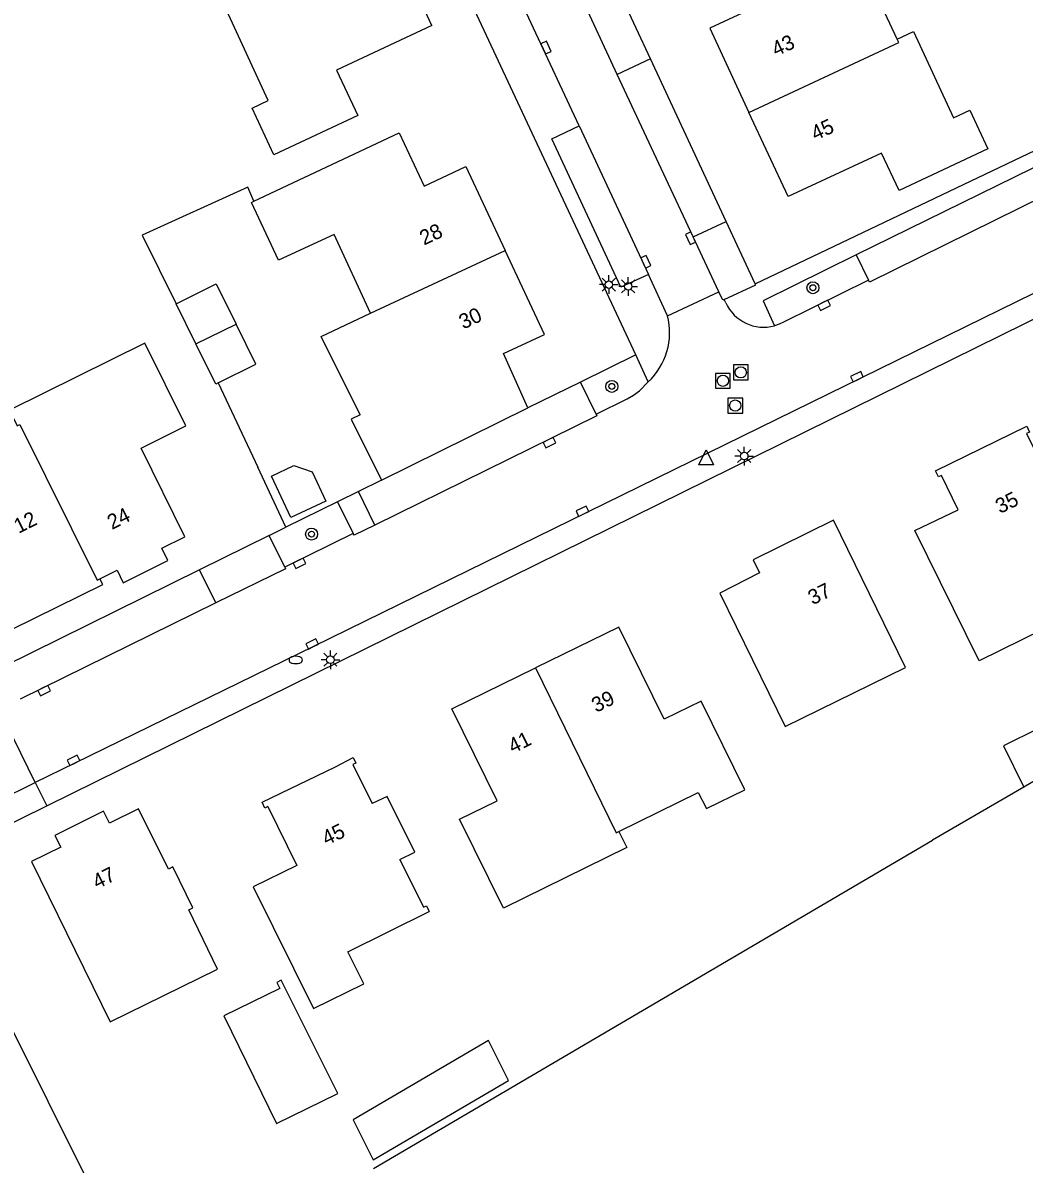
# Model space of a CAD drawing. Extents: x 135999 to 138000, y 396000 to 398501.
# Drawn here: x 137373.3 to 137440.3, y 398327 to 398403.5 of the extents above; entities that cross this region are included whole.
import ezdxf

# ---------------------------------------------------------------- set-up
doc = ezdxf.new("R2010")
doc.units = 0
for name, color, linetype in [('gg-afsc-erfafscheiding', 7, 'Continuous'), ('gg-afsc-hekwerk', 7, 'Continuous'), ('gg-afsc-muur', 7, 'Continuous'), ('gg-anno-huisnummerreeks BGT', 7, 'Continuous'), ('gg-bbg-bijgebouw', 7, 'Continuous'), ('gg-bbg-gedigitaliseerde bijgebouw', 7, 'Continuous'), ('gg-bbg-hoofdgebouw', 7, 'Continuous'), ('gg-bbg-luifel en loopbrug', 7, 'Continuous'), ('gg-bbg-tussenscheiding', 7, 'Continuous'), ('gg-knt-verharding', 7, 'Continuous'), ('gg-knt-verharding nz', 7, 'Continuous'), ('gt-grn-weggrens', 7, 'Continuous'), ('gt-symb-boom', 7, 'Continuous'), ('gt-symb-brandkraan', 7, 'Continuous'), ('gt-symb-kolk', 7, 'Continuous'), ('gt-symb-lichtmast', 7, 'Continuous'), ('gt-symb-rioolschacht', 7, 'Continuous'), ('gt-symb-waterafsluiter', 7, 'Continuous')]:
    doc.layers.add(name, color=color, linetype=linetype)

# ---------------------------------------------------------------- blocks, each defined once
blk = doc.blocks.new('gt0-LMAST')
at = {"layer": 'gt-symb-lichtmast'}
for p, q in [((-0.182, 0.173), (-0.447, 0.438)), ((-0.005, 0.246), (-0.005, 0.621)), ((0.172, 0.173), (0.437, 0.438)), ((-0.255, -0.004), (-0.63, -0.004)), ((-0.182, -0.181), (-0.447, -0.446)), ((-0.005, -0.254), (-0.005, -0.629)), ((0.437, -0.446), (0.172, -0.181)), ((0.245, -0.004), (0.62, -0.004))]:
    blk.add_line(p, q, dxfattribs=at)
blk.add_circle((-0.005, -0.004), 0.25, dxfattribs=at)
blk = doc.blocks.new('gt0-KOLK')
at = {"layer": 'gt-symb-kolk'}
blk.add_lwpolyline([(0, 0), (0.375, 0), (0.375, 0.4), (-0.375, 0.4), (-0.375, 0), (0, 0)], dxfattribs=at)
blk = doc.blocks.new('gt0-RS')
at = {"layer": 'gt-symb-rioolschacht'}
blk.add_lwpolyline([(-0.5, -0.5), (0.5, -0.5), (0.5, 0.5), (-0.5, 0.5)], close=True, dxfattribs=at)
blk.add_circle((0, 0), 0.375, dxfattribs=at)
blk = doc.blocks.new('gt0-BOOM')
at = {"layer": 'gt-symb-boom'}
for radius in [0.4, 0.2]:
    blk.add_circle((0, 0), radius, dxfattribs=at)
blk = doc.blocks.new('gt0-BR')
at = {"layer": 'gt-symb-brandkraan'}
for centre, radius, start, end in [((-0.244, 0), 0.206, 107.56694, 252.43307), ((0.599, -2.664), 3, 106.89205, 107.56694), ((0, -0.691), 0.938, 73.10799, 106.89205), ((-0.599, -2.664), 3, 72.43309, 73.10799), ((0.244, 0), 0.206, 287.56695, 72.43309), ((0.599, 2.664), 3, 252.43307, 253.10797), ((0, 0.691), 0.938, 253.10797, 286.89206), ((-0.599, 2.664), 3, 286.89206, 287.56695)]:
    blk.add_arc(centre, radius, start, end, dxfattribs=at)
blk = doc.blocks.new('gt0-WAFSL')
at = {"layer": 'gt-symb-waterafsluiter'}
for p, q in [((-0.5, -0.333), (0, 0.667)), ((0, 0.667), (0.5, -0.333)), ((0.5, -0.333), (-0.5, -0.333))]:
    blk.add_line(p, q, dxfattribs=at)

msp = doc.modelspace()

# ---------------------------------------------------------------- linework, layer by layer
at = {"layer": 'gg-afsc-erfafscheiding'}
for p, q in [((137390.892, 398369.678), (137388.997, 398373.703)), ((137397.299, 398372.837), (137395.739, 398372.068)), ((137395.739, 398372.068), (137394.351, 398371.383)), ((137394.351, 398371.383), (137390.892, 398369.678))]:
    msp.add_line(p, q, dxfattribs=at)
msp.add_lwpolyline([(137388.742, 398391.527), (137388.338, 398392.472), (137381.266, 398389.259), (137383.527, 398384.656)], dxfattribs=at)
at = {"layer": 'gg-afsc-hekwerk'}
msp.add_line((137396.76, 398326.72), (137434.21, 398348.71), dxfattribs=at)
at = {"layer": 'gg-afsc-muur'}
for p, q in [((137386.344, 398379.358), (137388.997, 398373.703)), ((137386.344, 398379.358), (137388.997, 398373.703)), ((137440.326, 398352.278), (137434.21, 398348.71))]:
    msp.add_line(p, q, dxfattribs=at)
at = {"layer": 'gg-bbg-bijgebouw'}
msp.add_line((137384.856, 398381.967), (137387.546, 398383.296), dxfattribs=at)
for points in [[(137386.344, 398379.358), (137388.874, 398380.609), (137387.546, 398383.296)], [(137386.344, 398379.358), (137386.185, 398379.28), (137384.856, 398381.967)], [(137389.924, 398373.099), (137391.429, 398373.822), (137392.641, 398373.392), (137393.564, 398371.432), (137391.217, 398370.334), (137389.924, 398373.099)], [(137390.251, 398329.739), (137394.358, 398331.749), (137390.577, 398339.34), (137390.271, 398339.187), (137390.47, 398338.784), (137386.729, 398336.936), (137390.251, 398329.739)]]:
    msp.add_lwpolyline(points, dxfattribs=at)
at = {"layer": 'gg-bbg-gedigitaliseerde bijgebouw'}
for p, q in [((137442.578, 398353.591), (137440.326, 398352.278)), ((137404.452, 398335.295), (137395.397, 398329.979)), ((137405.789, 398332.61), (137404.452, 398335.295)), ((137396.735, 398327.293), (137405.789, 398332.61)), ((137395.397, 398329.979), (137396.735, 398327.293))]:
    msp.add_line(p, q, dxfattribs=at)
msp.add_lwpolyline([(137442.578, 398353.591), (137441.298, 398356.193), (137438.965, 398355.046), (137440.326, 398352.278)], dxfattribs=at)
at = {"layer": 'gg-bbg-hoofdgebouw'}
for p, q in [((137397.299, 398372.837), (137407.088, 398377.69)), ((137378.62, 398365.841), (137378.428, 398366.229))]:
    msp.add_line(p, q, dxfattribs=at)
for points in [[(137431.84, 398402.394), (137429.344, 398407.747), (137431.515, 398408.759), (137430.301, 398411.361), (137424.304, 398408.559), (137425.488, 398406.024), (137419.275, 398403.12), (137421.907, 398397.477)], [(137400.673, 398403.299), (137397.809, 398409.435), (137397.439, 398409.262)], [(137400.673, 398403.299), (137394.274, 398400.312), (137395.703, 398397.261), (137390.089, 398394.631), (137388.623, 398397.76), (137389.709, 398398.27), (137386.903, 398404.329), (137387.98, 398404.844)], [(137431.84, 398402.394), (137432.926, 398402.893), (137435.617, 398397.123), (137436.698, 398397.629), (137437.911, 398395.044), (137431.973, 398392.236), (137430.785, 398394.739), (137424.539, 398391.834), (137421.907, 398397.477)], [(137388.742, 398391.527), (137398.48, 398396.1), (137400.146, 398392.537), (137402.935, 398393.843), (137405.569, 398388.217)], [(137396.548, 398384.037), (137394.126, 398389.308), (137390.392, 398387.568), (137388.582, 398391.452), (137388.742, 398391.527)], [(137407.088, 398377.69), (137405.462, 398381.314), (137408.203, 398382.591), (137405.569, 398388.217)], [(137395.851, 398377.221), (137393.26, 398382.456), (137396.548, 398384.037)], [(137381.44, 398382.017), (137372.363, 398377.527), (137372.884, 398376.474)], [(137378.428, 398366.229), (137379.578, 398366.797), (137379.988, 398365.968), (137382.974, 398367.449), (137382.565, 398368.276), (137384.11, 398369.04), (137381.181, 398374.983), (137384.181, 398376.478), (137381.44, 398382.017)], [(137395.851, 398377.221), (137395.269, 398376.932), (137397.299, 398372.837)], [(137433.03, 398369.458), (137435.93, 398370.85), (137434.808, 398373.148), (137434.61, 398373.051), (137434.393, 398373.466), (137440.519, 398376.448), (137440.707, 398376.061), (137440.509, 398375.965), (137445.188, 398366.423), (137445.385, 398366.52), (137445.574, 398366.135), (137445.377, 398366.039), (137445.912, 398364.948), (137437.325, 398360.724), (137433.03, 398369.458)], [(137367.19, 398373.65), (137372.542, 398362.859), (137378.62, 398365.841)], [(137424.328, 398356.325), (137432.403, 398360.277), (137427.57, 398370.153), (137422.194, 398367.505), (137422.606, 398366.631), (137419.953, 398365.265), (137424.328, 398356.325)], [(137413.2, 398349.3), (137418.512, 398351.899), (137419.063, 398350.833), (137421.632, 398352.091), (137418.704, 398358.025), (137416.232, 398356.82), (137413.181, 398362.993), (137407.597, 398360.256)], [(137413.2, 398349.3), (137413.732, 398348.214), (137405.453, 398344.163), (137402.516, 398350.129), (137405.031, 398351.361), (137402.012, 398357.518), (137407.597, 398360.256)], [(137389.681, 398350.962), (137389.483, 398350.866), (137389.296, 398351.254), (137394.216, 398353.626), (137395.396, 398354.262), (137395.58, 398353.876), (137395.381, 398353.782), (137396.672, 398351.17)], [(137398.528, 398347.416), (137399.524, 398347.912), (137397.663, 398351.645), (137396.672, 398351.17)], [(137389.681, 398350.962), (137391.611, 398347.016), (137388.7, 398345.597), (137392.743, 398337.431), (137396.103, 398339.095), (137395.043, 398341.237), (137400.483, 398343.943)], [(137375.415, 398349.037), (137375.812, 398348.247), (137373.838, 398347.277), (137379.118, 398336.533), (137386.309, 398340.081), (137384.373, 398344.038), (137384.66, 398344.18), (137383.305, 398346.935), (137383.024, 398346.778), (137381.02, 398350.824), (137379.066, 398349.86), (137378.67, 398350.657), (137375.415, 398349.037)], [(137398.528, 398347.416), (137400.109, 398344.219), (137400.297, 398344.313), (137400.483, 398343.943)], [(137372.493, 398336.169), (137379.838, 398321.408), (137375.201, 398319.1), (137371.648, 398326.268)]]:
    msp.add_lwpolyline(points, dxfattribs=at)
at = {"layer": 'gg-bbg-luifel en loopbrug'}
msp.add_line((137384.856, 398381.967), (137383.527, 398384.656), dxfattribs=at)
msp.add_lwpolyline([(137383.527, 398384.656), (137386.216, 398385.986), (137387.546, 398383.296)], dxfattribs=at)
at = {"layer": 'gg-bbg-tussenscheiding'}
msp.add_line((137396.548, 398384.037), (137405.569, 398388.217), dxfattribs=at)
for points in [[(137421.907, 398397.477), (137431.945, 398402.17), (137431.84, 398402.394)], [(137372.884, 398376.474), (137373.07, 398376.566), (137378.242, 398366.137), (137378.428, 398366.229)], [(137407.597, 398360.256), (137413.012, 398349.208), (137413.2, 398349.3)]]:
    msp.add_lwpolyline(points, dxfattribs=at)
at = {"layer": 'gg-knt-verharding'}
for p, q in [((137415.302, 398401.065), (137411.947, 398408.268)), ((137460.626, 398403.448), (137429.085, 398387.925)), ((137420.382, 398390.159), (137415.302, 398401.065)), ((137374.863, 398351.026), (137466.156, 398396.048)), ((137422.326, 398386), (137420.382, 398390.159)), ((137429.085, 398387.925), (137429.921, 398386.237)), ((137414.33, 398381.231), (137410.613, 398379.414)), ((137415.149, 398379.42), (137414.33, 398381.231)), ((137410.613, 398379.414), (137407.088, 398377.69)), ((137411.667, 398377.259), (137410.613, 398379.414)), ((137394.351, 398371.383), (137395.397, 398369.265)), ((137389.763, 398369.121), (137390.892, 398369.678)), ((137395.397, 398369.265), (137390.806, 398367.004)), ((137389.763, 398369.121), (137385.108, 398366.827)), ((137390.806, 398367.004), (137389.763, 398369.121)), ((137385.108, 398366.827), (137371.99, 398360.361)), ((137374.099, 398352.576), (137371.684, 398357.476)), ((137358.222, 398344.75), (137374.099, 398352.576))]:
    msp.add_line(p, q, dxfattribs=at)
for points in [[(137414.33, 398381.231), (137380.281, 398454.095), (137377.684, 398452.886)], [(137422.326, 398386), (137444.481, 398396.557), (137443.033, 398399.668)], [(137466.195, 398397.758), (137459.295, 398394.385), (137444.419, 398387.051), (137392.732, 398361.684), (137376.748, 398353.882), (137374.099, 398352.576)], [(137429.085, 398387.925), (137422.852, 398384.858), (137423.61, 398383.184)], [(137429.921, 398386.237), (137424.219, 398383.431), (137423.922, 398383.289), (137423.61, 398383.184)], [(137411.667, 398377.259), (137413.747, 398378.285), (137414.174, 398378.531), (137414.566, 398378.829), (137415.149, 398379.42)], [(137354.023, 398340.906), (137360.491, 398344.091), (137360.552, 398343.968), (137374.863, 398351.026)]]:
    msp.add_lwpolyline(points, dxfattribs=at)
msp.add_arc((137422.88, 398385.85), 2.764, 204.19491, 285.31291, dxfattribs=at)
at = {"layer": 'gg-knt-verharding nz'}
for p, q in [((137410.539, 398396.57), (137405.799, 398406.744)), ((137413.085, 398400.029), (137409.726, 398407.236)), ((137415.302, 398401.065), (137413.085, 398400.029)), ((137418.175, 398389.131), (137413.085, 398400.029)), ((137410.539, 398396.57), (137415.175, 398386.621)), ((137418.175, 398389.131), (137420.382, 398390.159)), ((137419.894, 398385.464), (137418.175, 398389.131)), ((137416.455, 398383.852), (137415.175, 398386.621)), ((137420.155, 398384.906), (137419.894, 398385.464)), ((137420.247, 398384.949), (137420.155, 398384.906)), ((137420.359, 398384.717), (137420.247, 398384.949)), ((137396.843, 398369.828), (137395.739, 398372.068)), ((137386.202, 398364.609), (137385.108, 398366.827)), ((137386.202, 398364.609), (137373.074, 398358.161))]:
    msp.add_line(p, q, dxfattribs=at)
for points in [[(137461.529, 398401.618), (137456.828, 398399.341), (137429.985, 398386.108), (137429.921, 398386.237)], [(137415.175, 398386.621), (137413.324, 398385.765), (137408.696, 398395.711), (137410.539, 398396.57)], [(137420.247, 398384.949), (137422.359, 398385.932), (137422.326, 398386)], [(137411.667, 398377.259), (137411.727, 398377.138), (137396.843, 398369.828)], [(137396.843, 398369.828), (137395.457, 398369.144), (137395.397, 398369.265)], [(137390.806, 398367.004), (137390.86, 398366.895), (137386.202, 398364.609)]]:
    msp.add_lwpolyline(points, dxfattribs=at)
msp.add_arc((137412.073, 398382.735), 4.522, 312.85885, 14.30329, dxfattribs=at)
at = {"layer": 'gt-grn-weggrens'}
for p, q in [((137416.455, 398383.852), (137419.894, 398385.464)), ((137374.099, 398352.576), (137374.863, 398351.026))]:
    msp.add_line(p, q, dxfattribs=at)

# ---------------------------------------------------------------- block references
at = {"layer": 'gt-symb-boom'}
for p in [(137426.19, 398385.733), (137412.721, 398379.12), (137392.604, 398369.22)]:
    msp.add_blockref('gt0-BOOM', p, dxfattribs=at)
at = {"layer": 'gt-symb-brandkraan'}
msp.add_blockref('gt0-BR', (137391.545, 398360.792), dxfattribs=at)
at = {"layer": 'gt-symb-kolk'}
for p, rotation in [((137408.13, 398401.737), -65.00504491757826), ((137418.175, 398389.131), 115.03834344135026), ((137414.82, 398387.388), -65.19273380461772), ((137426.849, 398384.735), -153.64426731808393), ((137429.231, 398379.593), 26.150002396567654), ((137408.461, 398375.535), -153.84275392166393), ((137410.835, 398370.578), 26.10311486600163), ((137391.714, 398367.451), -153.77781711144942), ((137392.732, 398361.684), 26.168047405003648), ((137374.601, 398358.914), -153.75977180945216), ((137376.748, 398353.882), 26.01289805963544)]:
    msp.add_blockref('gt0-KOLK', p, dxfattribs=dict(at, rotation=rotation))
at = {"layer": 'gt-symb-lichtmast'}
for p in [(137412.528, 398385.941), (137413.824, 398385.827), (137421.597, 398374.458), (137393.872, 398360.81)]:
    msp.add_blockref('gt0-LMAST', p, dxfattribs=at)
at = {"layer": 'gt-symb-rioolschacht'}
for p in [(137420.159, 398379.495), (137421.362, 398380.058), (137420.987, 398377.834)]:
    msp.add_blockref('gt0-RS', p, dxfattribs=at)
at = {"layer": 'gt-symb-waterafsluiter'}
msp.add_blockref('gt0-WAFSL', (137419.04, 398374.202), dxfattribs=at)

# ---------------------------------------------------------------- texts
at = {"layer": 'gg-anno-huisnummerreeks BGT'}
for s, rotation, p in [('43', 25, (137423.723, 398401.208)), ('45', 25, (137426.355, 398395.565)), ('28', 25.1, (137400.137, 398388.551)), ('30', 25.1, (137402.771, 398382.925)), ('35', 26, (137438.727, 398370.57)), ('24', 26.4, (137379.23, 398369.499)), ('12', 26.4, (137372.975, 398369.239)), ('37', 26.2, (137426.173, 398364.449)), ('39', 26.1, (137411.671, 398357.242)), ('41', 26.1, (137406.087, 398354.504)), ('45', 25.7, (137393.604, 398348.336)), ('47', 26.5, (137378.243, 398345.416))]:
    msp.add_text(s, height=1, rotation=rotation, dxfattribs=at).set_placement(p)

doc.saveas('drawing.dxf')
